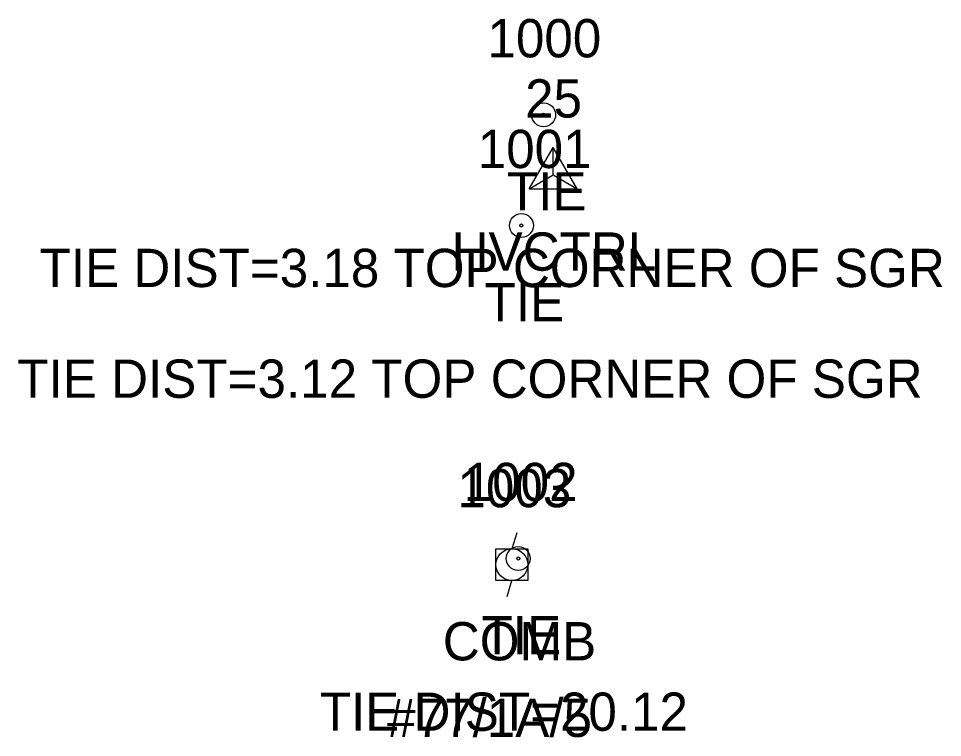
# Model space of a CAD drawing. Extents: x 1611797 to 1633212, y 298978 to 305475.
# Drawn here: x 1612174.56 to 1612222.87, y 299661.76 to 299699.32 of the extents above; entities that cross this region are included whole.
import ezdxf

# ---------------------------------------------------------------- set-up
doc = ezdxf.new("R2010")
doc.units = 0
for name, color, linetype in [('C_A', 7, 'Continuous'), ('C_C', 7, 'Continuous'), ('C_I', 7, 'Continuous'), ('CBP', 7, 'Continuous'), ('CPSM', 7, 'Continuous'), ('U_A', 7, 'Continuous'), ('U_C', 7, 'Continuous'), ('U_I', 7, 'Continuous'), ('UP', 7, 'Continuous')]:
    doc.layers.add(name, color=color, linetype=linetype)

msp = doc.modelspace()

# ---------------------------------------------------------------- linework, layer by layer
at = {"layer": 'CBP'}
for centre, radius in [((1612202.013, 299694.293), 0.625), ((1612202.013, 299694.293), 0.0833), ((1612200.851, 299688.508), 0.625), ((1612200.851, 299688.508), 0.0833), ((1612200.687, 299671.112), 0.625), ((1612200.687, 299671.112), 0.0833)]:
    msp.add_circle(centre, radius, dxfattribs=at)
at = {"layer": 'CPSM'}
for p, q in [((1612201.259, 299690.427), (1612202.509, 299692.592)), ((1612203.759, 299690.427), (1612202.509, 299692.592)), ((1612202.509, 299691.148), (1612202.509, 299692.592)), ((1612201.259, 299690.427), (1612202.509, 299691.148)), ((1612202.509, 299691.148), (1612202.509, 299691.148)), ((1612202.509, 299691.148), (1612203.759, 299690.427)), ((1612201.259, 299690.427), (1612203.759, 299690.427))]:
    msp.add_line(p, q, dxfattribs=at)
at = {"layer": 'UP'}
for p, q in [((1612200.605, 299672.458), (1612200.355, 299671.625)), ((1612199.522, 299669.958), (1612199.522, 299671.625)), ((1612199.522, 299671.625), (1612201.189, 299671.625)), ((1612201.189, 299671.625), (1612201.189, 299669.958)), ((1612200.355, 299670.792), (1612200.355, 299670.792)), ((1612201.189, 299669.958), (1612199.522, 299669.958)), ((1612200.105, 299669.125), (1612200.355, 299669.958))]:
    msp.add_line(p, q, dxfattribs=at)
msp.add_circle((1612200.355, 299670.792), 0.833, dxfattribs=at)

# ---------------------------------------------------------------- texts
at = {"layer": 'C_A'}
for s, p in [('TIE', (1612200.092, 299689.293)), ('HVCTRL', (1612197.202, 299686.148)), ('TIE', (1612198.93, 299683.508)), ('TIE', (1612198.766, 299666.112))]:
    msp.add_text(s, height=2, dxfattribs=at).set_placement(p)
at = {"layer": 'C_C'}
for s, p in [('TIE DIST=3.18 TOP CORNER OF SGR', (1612175.66, 299685.293)), ('TIE DIST=3.12 TOP CORNER OF SGR', (1612174.497, 299679.508)), ('TIE DIST=20.12', (1612190.309, 299662.112))]:
    msp.add_text(s, height=2, dxfattribs=at).set_placement(p)
at = {"layer": 'C_I'}
for s, p in [('1000', (1612199.077, 299697.293)), ('25', (1612201.044, 299694.148)), ('1001', (1612198.568, 299691.508)), ('1002', (1612197.836, 299674.112))]:
    msp.add_text(s, height=2, dxfattribs=at).set_placement(p)
at = {"layer": 'U_A'}
msp.add_text('COMB', height=2, dxfattribs=at).set_placement((1612196.741, 299665.792))
at = {"layer": 'U_C'}
msp.add_text('#77/1A/5', height=2, dxfattribs=at).set_placement((1612193.836, 299661.792))
at = {"layer": 'U_I'}
msp.add_text('1003', height=2, dxfattribs=at).set_placement((1612197.505, 299673.792))

doc.saveas('drawing.dxf')
